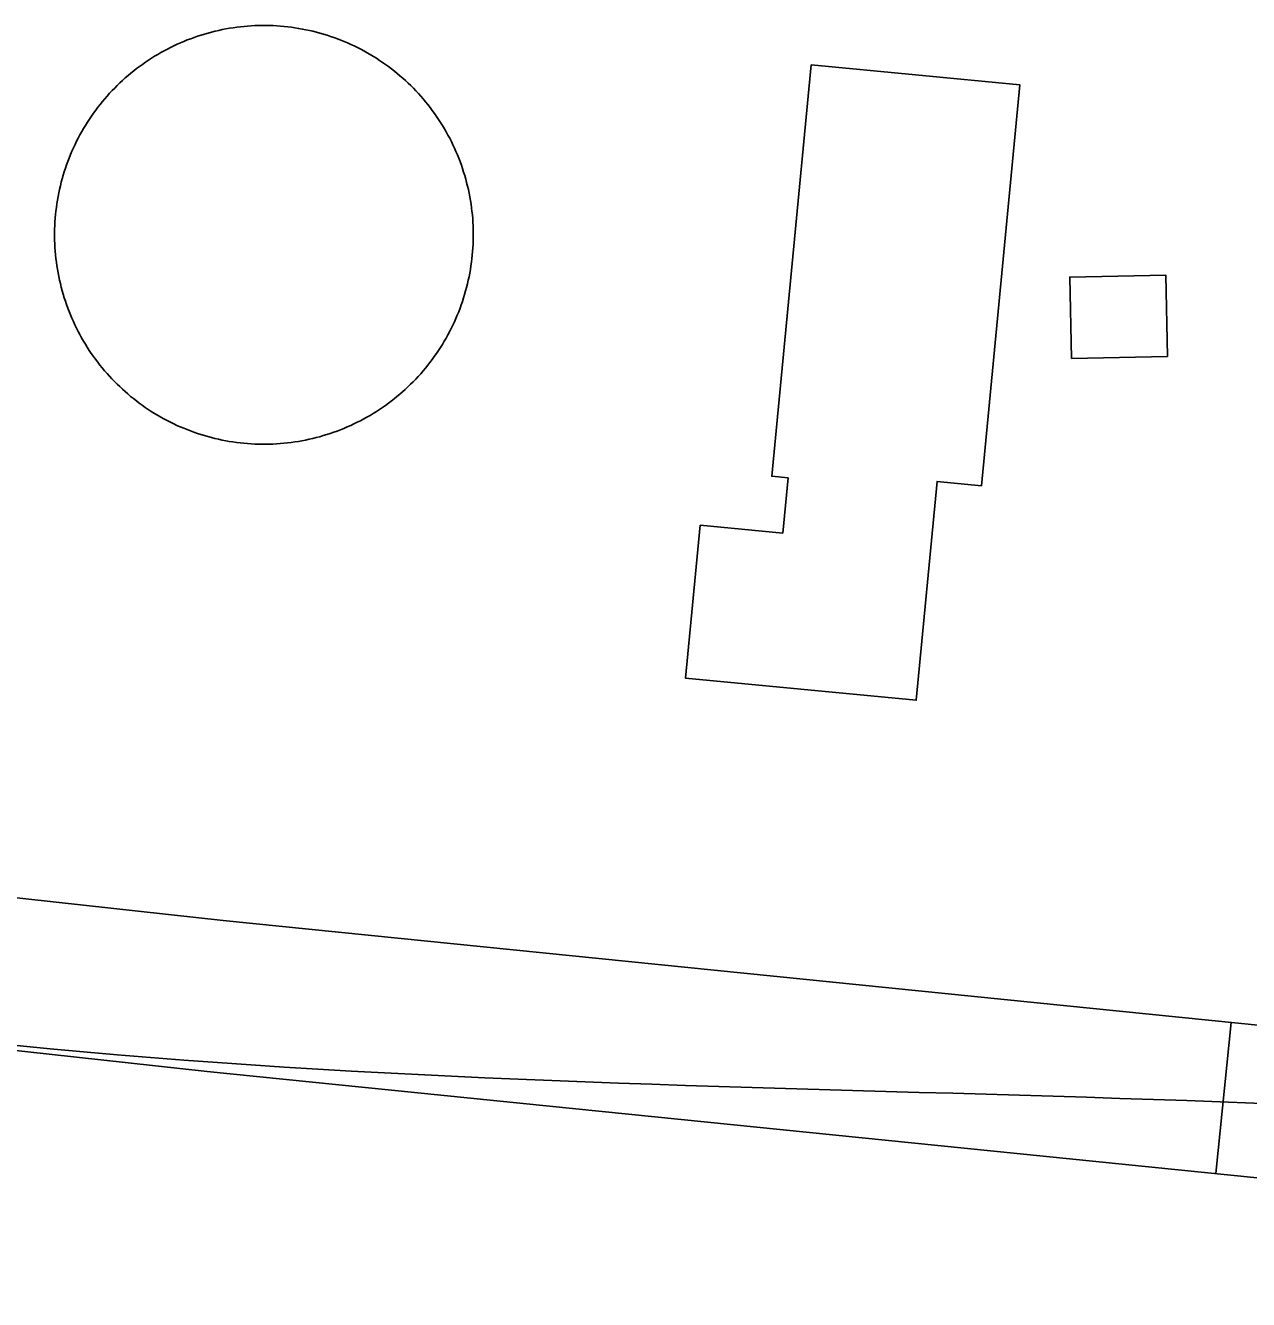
# Model space of a CAD drawing. Extents: x 3313447 to 3351316, y 703786 to 729172.
# Drawn here: x 3326808.2 to 3327049.8, y 726753.8 to 727005.5 of the extents above; entities that cross this region are included whole.
import ezdxf

# ---------------------------------------------------------------- set-up
doc = ezdxf.new("R2010")
doc.units = 0
for name, color, linetype in [('V-BLDG-OTLN', 7, 'Continuous'), ('V-DOMW-TANK', 7, 'Continuous'), ('V-ROAD-CNTR', 7, 'Continuous')]:
    doc.layers.add(name, color=color, linetype=linetype)

msp = doc.modelspace()

# ---------------------------------------------------------------- linework, layer by layer
at = {"layer": 'V-BLDG-OTLN'}
for points in [[(3326963.43, 726997.67), (3327004.63, 726993.74), (3326997.08, 726914.57), (3326988.32, 726915.41), (3326984.2, 726872.18), (3326938.63, 726876.53), (3326941.52, 726906.76), (3326957.84, 726905.2), (3326958.88, 726916.11), (3326955.67, 726916.42)], [(3327014.87, 726939.69), (3327014.52, 726955.77), (3327033.47, 726956.18), (3327033.82, 726940.1)]]:
    msp.add_lwpolyline(points, close=True, dxfattribs=at)
at = {"layer": 'V-DOMW-TANK'}
for points in [[(3326814.12, 726967.38), (3326814.18, 726968.1), (3326814.26, 726968.82), (3326814.35, 726969.53), (3326814.45, 726970.25), (3326814.56, 726970.96), (3326814.69, 726971.67), (3326814.82, 726972.38), (3326814.98, 726973.08), (3326815.14, 726973.79), (3326815.31, 726974.49), (3326815.5, 726975.19), (3326815.7, 726975.88), (3326815.91, 726976.57), (3326816.13, 726977.26), (3326816.37, 726977.94), (3326816.62, 726978.62), (3326816.88, 726979.29), (3326817.15, 726979.96), (3326817.43, 726980.62), (3326817.72, 726981.28), (3326818.03, 726981.94), (3326818.35, 726982.59), (3326818.67, 726983.23), (3326819.01, 726983.87), (3326819.36, 726984.5), (3326819.72, 726985.12), (3326820.1, 726985.74), (3326820.48, 726986.35), (3326820.87, 726986.95), (3326821.28, 726987.56), (3326821.69, 726988.15), (3326822.12, 726988.73), (3326822.55, 726989.31), (3326823, 726989.87), (3326823.45, 726990.44), (3326823.92, 726990.99), (3326824.39, 726991.53), (3326824.87, 726992.07), (3326825.37, 726992.6), (3326825.87, 726993.11), (3326826.38, 726993.62), (3326826.9, 726994.13), (3326827.42, 726994.62), (3326827.96, 726995.1), (3326828.51, 726995.57), (3326829.06, 726996.04), (3326829.62, 726996.49), (3326830.19, 726996.94), (3326830.77, 726997.37), (3326831.35, 726997.79), (3326831.94, 726998.21), (3326832.54, 726998.61), (3326833.15, 726999), (3326833.76, 726999.39), (3326834.38, 726999.76), (3326835, 727000.12), (3326835.63, 727000.47), (3326836.27, 727000.81), (3326836.92, 727001.13), (3326837.56, 727001.45), (3326838.22, 727001.75), (3326838.88, 727002.04), (3326839.54, 727002.33), (3326840.21, 727002.6), (3326840.89, 727002.86), (3326841.56, 727003.1), (3326842.25, 727003.34), (3326842.93, 727003.56), (3326843.62, 727003.77), (3326844.32, 727003.97), (3326845.01, 727004.16), (3326845.72, 727004.33), (3326846.42, 727004.49), (3326847.12, 727004.64), (3326847.83, 727004.78), (3326848.54, 727004.91), (3326849.26, 727005.02), (3326849.97, 727005.12), (3326850.69, 727005.2), (3326851.41, 727005.28), (3326852.13, 727005.34), (3326852.85, 727005.39), (3326853.57, 727005.43), (3326854.29, 727005.45), (3326855.01, 727005.47), (3326855.73, 727005.47), (3326856.45, 727005.45), (3326857.17, 727005.43), (3326857.9, 727005.39), (3326858.62, 727005.34), (3326859.33, 727005.27), (3326860.05, 727005.2), (3326860.77, 727005.11), (3326861.48, 727005.01), (3326862.2, 727004.9), (3326862.91, 727004.77), (3326863.62, 727004.63), (3326864.32, 727004.48), (3326865.03, 727004.32), (3326865.72, 727004.14)], [(3326865.72, 727004.14), (3326866.42, 727003.96), (3326867.12, 727003.76), (3326867.81, 727003.55), (3326868.49, 727003.32), (3326869.17, 727003.09), (3326869.85, 727002.84), (3326870.52, 727002.58), (3326871.2, 727002.31), (3326871.86, 727002.03), (3326872.52, 727001.73), (3326873.17, 727001.43), (3326873.82, 727001.11), (3326874.46, 727000.78), (3326875.1, 727000.44), (3326875.73, 727000.09), (3326876.36, 726999.73), (3326876.98, 726999.36), (3326877.59, 726998.98), (3326878.19, 726998.58), (3326878.79, 726998.18), (3326879.38, 726997.77), (3326879.97, 726997.34), (3326880.54, 726996.91), (3326881.11, 726996.46), (3326881.67, 726996.01), (3326882.22, 726995.55), (3326882.77, 726995.07), (3326883.3, 726994.58), (3326883.83, 726994.09), (3326884.35, 726993.59), (3326884.86, 726993.08), (3326885.36, 726992.56), (3326885.85, 726992.03), (3326886.34, 726991.5), (3326886.81, 726990.95), (3326887.27, 726990.4), (3326887.73, 726989.83), (3326888.17, 726989.27), (3326888.6, 726988.69), (3326889.03, 726988.11), (3326889.44, 726987.52), (3326889.85, 726986.92), (3326890.24, 726986.31), (3326890.62, 726985.7), (3326890.99, 726985.08), (3326891.35, 726984.45), (3326891.7, 726983.82), (3326892.04, 726983.19), (3326892.37, 726982.54), (3326892.68, 726981.89), (3326892.99, 726981.24), (3326893.28, 726980.58), (3326893.56, 726979.92), (3326893.83, 726979.24), (3326894.09, 726978.57), (3326894.34, 726977.89), (3326894.57, 726977.21), (3326894.8, 726976.52), (3326895.01, 726975.83), (3326895.21, 726975.14)], [(3326895.21, 726975.14), (3326895.39, 726974.44), (3326895.57, 726973.74), (3326895.73, 726973.04), (3326895.88, 726972.33), (3326896.01, 726971.62), (3326896.14, 726970.91), (3326896.25, 726970.2), (3326896.35, 726969.48), (3326896.44, 726968.77), (3326896.52, 726968.05), (3326896.58, 726967.33), (3326896.63, 726966.61), (3326896.67, 726965.89), (3326896.69, 726965.17), (3326896.7, 726964.45), (3326896.7, 726963.73), (3326896.69, 726963), (3326896.66, 726962.28), (3326896.62, 726961.56), (3326896.57, 726960.84), (3326896.51, 726960.12), (3326896.43, 726959.4), (3326896.35, 726958.69), (3326896.24, 726957.97), (3326896.13, 726957.26), (3326896.01, 726956.55), (3326895.87, 726955.84), (3326895.72, 726955.14), (3326895.55, 726954.43), (3326895.38, 726953.73), (3326895.19, 726953.04), (3326894.99, 726952.34), (3326894.78, 726951.65), (3326894.56, 726950.96), (3326894.32, 726950.28), (3326894.08, 726949.6), (3326893.82, 726948.93), (3326893.54, 726948.26), (3326893.26, 726947.6), (3326892.97, 726946.94), (3326892.66, 726946.29), (3326892.35, 726945.64), (3326892.02, 726944.99), (3326891.68, 726944.35), (3326891.33, 726943.72), (3326890.97, 726943.1), (3326890.6, 726942.48), (3326890.21, 726941.87), (3326889.82, 726941.26), (3326889.42, 726940.67), (3326889, 726940.08), (3326888.58, 726939.49), (3326888.14, 726938.92), (3326887.7, 726938.35), (3326887.24, 726937.79), (3326886.78, 726937.23), (3326886.31, 726936.69), (3326885.82, 726936.15), (3326885.33, 726935.62), (3326884.82, 726935.11), (3326884.32, 726934.59), (3326883.8, 726934.09), (3326883.27, 726933.6), (3326882.73, 726933.12), (3326882.19, 726932.65), (3326881.63, 726932.18), (3326881.07, 726931.73), (3326880.5, 726931.29), (3326879.93, 726930.85), (3326879.34, 726930.43), (3326878.75, 726930.01), (3326878.15, 726929.61), (3326877.55, 726929.22), (3326876.93, 726928.83), (3326876.31, 726928.46), (3326875.69, 726928.1), (3326875.06, 726927.75), (3326874.42, 726927.41), (3326873.78, 726927.09), (3326873.13, 726926.77), (3326872.48, 726926.47), (3326871.81, 726926.17), (3326871.15, 726925.89), (3326870.48, 726925.62), (3326869.81, 726925.36), (3326869.13, 726925.12), (3326868.45, 726924.88), (3326867.76, 726924.66), (3326867.07, 726924.45), (3326866.37, 726924.25), (3326865.68, 726924.07), (3326864.98, 726923.89), (3326864.27, 726923.73), (3326863.57, 726923.58), (3326862.86, 726923.44), (3326862.15, 726923.32), (3326861.43, 726923.2), (3326860.72, 726923.1), (3326860, 726923.02), (3326859.29, 726922.94)], [(3326859.29, 726922.94), (3326858.57, 726922.88), (3326857.85, 726922.83), (3326857.12, 726922.79), (3326856.4, 726922.77), (3326855.68, 726922.76), (3326854.96, 726922.76), (3326854.24, 726922.77), (3326853.52, 726922.79), (3326852.8, 726922.83), (3326852.08, 726922.88), (3326851.36, 726922.95), (3326850.64, 726923.02), (3326849.92, 726923.11), (3326849.21, 726923.21), (3326848.5, 726923.33), (3326847.79, 726923.45), (3326847.08, 726923.59), (3326846.37, 726923.74), (3326845.67, 726923.9), (3326844.97, 726924.08), (3326844.27, 726924.27), (3326843.58, 726924.46), (3326842.89, 726924.67), (3326842.2, 726924.9), (3326841.52, 726925.13), (3326840.84, 726925.38), (3326840.17, 726925.64), (3326839.5, 726925.91), (3326838.83, 726926.19), (3326838.17, 726926.49), (3326837.52, 726926.79), (3326836.87, 726927.11), (3326836.23, 726927.44), (3326835.59, 726927.78), (3326834.96, 726928.13), (3326834.33, 726928.49), (3326833.72, 726928.86), (3326833.1, 726929.24), (3326832.5, 726929.64), (3326831.9, 726930.04), (3326831.31, 726930.46), (3326830.73, 726930.88), (3326830.15, 726931.31), (3326829.58, 726931.76), (3326829.02, 726932.21), (3326828.47, 726932.68), (3326827.93, 726933.15), (3326827.39, 726933.64), (3326826.86, 726934.13), (3326826.34, 726934.63), (3326825.83, 726935.14), (3326825.33, 726935.66), (3326824.84, 726936.19), (3326824.35, 726936.72), (3326823.88, 726937.27), (3326823.42, 726937.82), (3326822.96, 726938.38), (3326822.52, 726938.95), (3326822.09, 726939.53), (3326821.66, 726940.11), (3326821.25, 726940.71), (3326820.85, 726941.3), (3326820.45, 726941.91), (3326820.07, 726942.53), (3326819.7, 726943.14), (3326819.34, 726943.77), (3326818.99, 726944.4), (3326818.65, 726945.04), (3326818.32, 726945.68), (3326818.01, 726946.33), (3326817.7, 726946.98), (3326817.41, 726947.64), (3326817.13, 726948.31), (3326816.86, 726948.98), (3326816.6, 726949.65), (3326816.35, 726950.33), (3326816.12, 726951.01), (3326815.9, 726951.7), (3326815.69, 726952.39), (3326815.49, 726953.08), (3326815.3, 726953.78), (3326815.13, 726954.48), (3326814.96, 726955.18), (3326814.81, 726955.89), (3326814.68, 726956.6), (3326814.55, 726957.31), (3326814.44, 726958.02), (3326814.34, 726958.74), (3326814.25, 726959.45), (3326814.18, 726960.17), (3326814.12, 726960.89), (3326814.07, 726961.61), (3326814.03, 726962.33), (3326814, 726963.05), (3326813.99, 726963.78), (3326813.99, 726964.5), (3326814, 726965.22), (3326814.03, 726965.94), (3326814.07, 726966.66), (3326814.12, 726967.38)]]:
    msp.add_lwpolyline(points, dxfattribs=at)
at = {"layer": 'V-ROAD-CNTR'}
msp.add_line((3327046.38, 726808.54), (3327043.36, 726778.69), dxfattribs=at)
for points in [[(3326479.85, 726876.34), (3326636.16, 726851.87), (3326847.31, 726828.68), (3327058.88, 726807.27), (3327228.24, 726792.69), (3327398.55, 726779.75)], [(3326475.37, 726846.67), (3326632.2, 726822.12), (3326844.16, 726798.84), (3327056.08, 726777.4), (3327225.81, 726762.79), (3327394.62, 726749.96)]]:
    msp.add_lwpolyline(points, dxfattribs=at)
msp.add_spline([(3325521.68, 726650.29), (3325529.58, 726580.91), (3325541.14, 726473.19), (3325534.27, 726387.13), (3325539.18, 726318.55), (3325528.72, 726228.85), (3325554.23, 726214.1), (3325666.47, 726202.35), (3325828.47, 726185.35), (3325945.56, 726181.12), (3326113.83, 726155.39), (3326148.13, 726171.59), (3326195.27, 726212.21), (3326215.93, 726282.49), (3326229.66, 726383.55), (3326241, 726500.92), (3326281.23, 726782.7), (3326289.09, 726862.07), (3326321.57, 726884.18), (3326634.18, 726837), (3327057.48, 726792.34), (3327396.7, 726764.85)], degree=3, dxfattribs=at)

doc.saveas('drawing.dxf')
